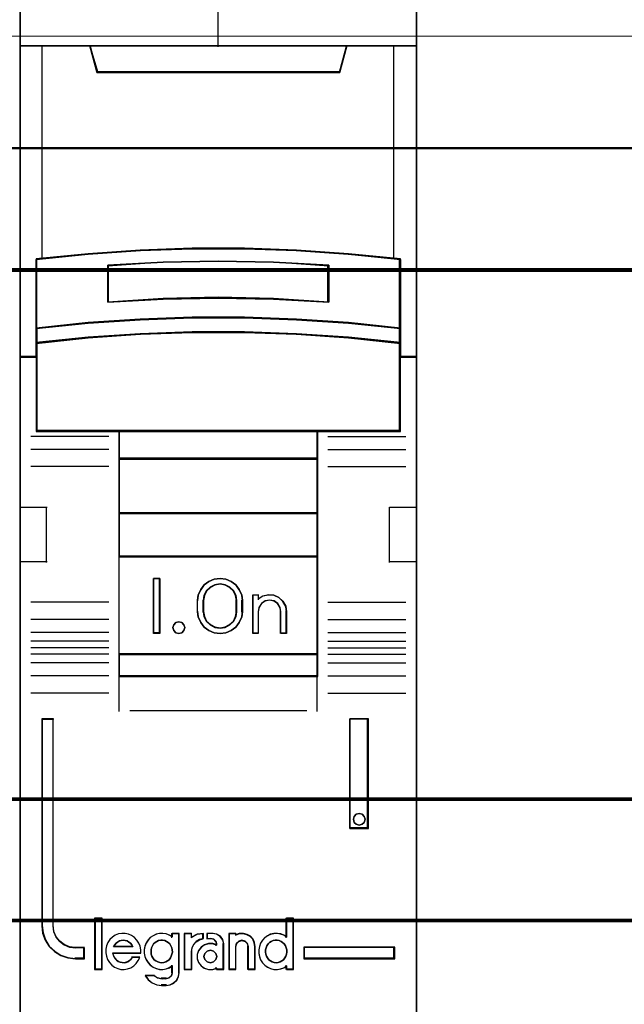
# Model space of a CAD drawing. Header units: millimetres. Extents: x -1290 to 1795, y -4192 to -1311.
# Tile 276 of 656: x 1434.71 to 1440.19, y -3749.12 to -3740.19. Entities that reach past the tile are written whole.
import ezdxf

# ---------------------------------------------------------------- set-up
doc = ezdxf.new("R2010")
doc.units = ezdxf.units.MM
doc.layers.add('30', color=7, linetype='Continuous')
doc.layers.add('45', color=7, linetype='Continuous')
doc.layers.add('Aparatura', color=7, linetype='Continuous', lineweight=13)

# ---------------------------------------------------------------- blocks, each defined once
blk = doc.blocks.new('*U248')
at = {"layer": '45', "color": 7}
for points in [[(333.55446, -533.603058), (315.57816, -533.603058), (315.57816, -615.327797), (333.55446, -615.327797), (333.55446, -533.603058)], [(323.387171, -561.499983), (325.745448, -561.499983), (328.103725, -561.587848), (330.45644, -561.752595), (332.809155, -561.983241), (332.809155, -565.118923), (332.809155, -565.788894), (332.809155, -566.420424), (333.55446, -566.420424), (333.55446, -552.307107), (332.553304, -552.307107), (330.378572, -552.307107), (330.06154, -553.487793), (319.071079, -553.487793), (318.754047, -552.307107), (316.579315, -552.307107), (315.57816, -552.307107), (315.57816, -566.420424), (316.323464, -566.420424), (316.323464, -565.788894), (316.323464, -565.118923), (316.323464, -561.983241), (318.665055, -561.752595), (321.028894, -561.587848), (323.387171, -561.499983)], [(319.064988, -553.522565), (330.067631, -553.522565), (330.385015, -552.307107), (324.560742, -552.307107), (318.747604, -552.307107), (319.064988, -553.522565)], [(328.105174, -564.718456), (330.458258, -564.878919), (332.811341, -565.122379), (332.811341, -561.962926), (330.458258, -561.730532), (328.105174, -561.564536), (325.746528, -561.476005), (323.387882, -561.476005), (321.029236, -561.564536), (318.665026, -561.730532), (316.323069, -561.962926), (316.323069, -565.122379), (318.665026, -564.878919), (321.029236, -564.718456), (323.387882, -564.635458), (325.746528, -564.635458), (328.105174, -564.718456)], [(329.570271, -562.251385), (329.570271, -563.92308), (327.068738, -563.783306), (324.561634, -563.738578), (322.065672, -563.783306), (319.564139, -563.92308), (319.564139, -562.251385), (322.065672, -562.10602), (324.561634, -562.061292), (327.068738, -562.10602), (329.570271, -562.251385)], [(327.068738, -563.783306), (329.570271, -563.92308), (329.570271, -562.251385), (327.068738, -562.10602), (324.561634, -562.061292), (322.065672, -562.10602), (319.564139, -562.251385), (319.564139, -563.92308), (322.065672, -563.783306), (324.561634, -563.738578), (327.068738, -563.783306)], [(330.458258, -564.852169), (328.105174, -564.688287), (325.746528, -564.603521), (323.387882, -564.603521), (321.029236, -564.688287), (318.665026, -564.852169), (316.323069, -565.100818), (316.323069, -565.790253), (318.665026, -565.541604), (321.029236, -565.377722), (323.387882, -565.292955), (325.746528, -565.292955), (328.105174, -565.377722), (330.458258, -565.541604), (332.811341, -565.790253), (332.811341, -565.100818), (330.458258, -564.852169)], [(328.105174, -565.354229), (325.746528, -565.271394), (323.387882, -565.271394), (321.029236, -565.354229), (318.665026, -565.514376), (316.323069, -565.757358), (316.323069, -566.392425), (316.323069, -569.783131), (320.072426, -569.783131), (329.061984, -569.783131), (332.811341, -569.783131), (332.811341, -566.392425), (332.811341, -565.757358), (330.458258, -565.514376), (328.105174, -565.354229)], [(320.063729, -571.038087), (329.070681, -571.038087), (329.070681, -569.745429), (320.063729, -569.745429), (320.063729, -571.038087)], [(329.070681, -571.000384), (320.063729, -571.000384), (320.063729, -573.501319), (329.070681, -573.501319), (329.070681, -571.000384)], [(329.070681, -573.463617), (320.063729, -573.463617), (320.063729, -575.469033), (329.070681, -575.469033), (329.070681, -573.463617)], [(320.063729, -579.898183), (329.070681, -579.898183), (329.070681, -575.429535), (320.063729, -575.429535), (320.063729, -579.898183)], [(321.92242, -576.443913), (321.92242, -578.946643), (321.628754, -578.946643), (321.628754, -576.443913), (321.92242, -576.443913)], [(325.623463, -577.18917), (325.663081, -577.439443), (325.663081, -577.951113), (325.623463, -578.201386), (325.51593, -578.446097), (325.36312, -578.657439), (325.153714, -578.807603), (324.90469, -578.907712), (324.644347, -578.946643), (324.378344, -578.907712), (324.12932, -578.807603), (323.925573, -578.657439), (323.767103, -578.446097), (323.65957, -578.201386), (323.619953, -577.951113), (323.619953, -577.439443), (323.65957, -577.18917), (323.767103, -576.944459), (323.925573, -576.733117), (324.12932, -576.582953), (324.378344, -576.482844), (324.644347, -576.443913), (324.90469, -576.482844), (325.153714, -576.582953), (325.36312, -576.733117), (325.51593, -576.944459), (325.623463, -577.18917)], [(325.407018, -577.951209), (325.407018, -577.437746), (325.367178, -577.214502), (325.264732, -577.002419), (325.088296, -576.834986), (324.877712, -576.728945), (324.644363, -576.689877), (324.405321, -576.728945), (324.194737, -576.834986), (324.018302, -577.002419), (323.915856, -577.214502), (323.876015, -577.437746), (323.876015, -577.951209), (323.915856, -578.174454), (324.018302, -578.386536), (324.194737, -578.55397), (324.405321, -578.660011), (324.644363, -578.693498), (324.877712, -578.660011), (325.088296, -578.55397), (325.264732, -578.386536), (325.367178, -578.174454), (325.407018, -577.951209)], [(326.584824, -577.23957), (326.835541, -577.183601), (327.074862, -577.205988), (327.308485, -577.306734), (327.490825, -577.48024), (327.616183, -577.698521), (327.65607, -577.944787), (327.65607, -578.946643), (327.393957, -578.946643), (327.393957, -577.944787), (327.35407, -577.743297), (327.251504, -577.580985), (327.086258, -577.469046), (326.881126, -577.429867), (326.68739, -577.469046), (326.527843, -577.580985), (326.408183, -577.743297), (326.373994, -577.944787), (326.373994, -578.946643), (326.123277, -578.946643), (326.123277, -577.183601), (326.373994, -577.183601), (326.373994, -577.373897), (326.584824, -577.23957)], [(323.007433, -578.545121), (323.043365, -578.675025), (323.007433, -578.804929), (322.911613, -578.90531), (322.779861, -578.946643), (322.636132, -578.90531), (322.546301, -578.804929), (322.50438, -578.675025), (322.546301, -578.545121), (322.636132, -578.444741), (322.779861, -578.415217), (322.911613, -578.444741), (323.007433, -578.545121)], [(329.070681, -579.860481), (320.063729, -579.860481), (320.063729, -580.885631), (329.070681, -580.885631), (329.070681, -579.860481)], [(318.504076, -593.679359), (318.504076, -593.190218), (318.101728, -593.190218), (317.829719, -593.151746), (317.59171, -593.047323), (317.382036, -592.898932), (317.217697, -592.695582), (317.110026, -592.45376), (317.081692, -592.189954), (317.081692, -582.813846), (316.577341, -582.813846), (316.577341, -592.189954), (316.611342, -592.525207), (316.719012, -592.843973), (316.900352, -593.124267), (317.149694, -593.355097), (317.438705, -593.530968), (317.756049, -593.640887), (318.101728, -593.679359), (318.504076, -593.679359)], [(330.524686, -582.813846), (330.524686, -587.774423), (331.362708, -587.774423), (331.362708, -582.813846), (330.524686, -582.813846)], [(331.176441, -587.225682), (331.212294, -587.355586), (331.176441, -587.497299), (331.080832, -587.58587), (330.943395, -587.627204), (330.811934, -587.58587), (330.716325, -587.497299), (330.680472, -587.355586), (330.716325, -587.225682), (330.811934, -587.125301), (330.943395, -587.095777), (331.080832, -587.125301), (331.176441, -587.225682)], [(319.29017, -594.153333), (319.29017, -591.862455), (318.982179, -591.862455), (318.982179, -594.153333), (319.29017, -594.153333)], [(332.555279, -593.153318), (328.433211, -593.153318), (328.433211, -593.679359), (332.555279, -593.679359), (332.555279, -593.153318)]]:
    blk.add_lwpolyline(points, close=True, dxfattribs=at)
at = {"layer": '45', "color": 139}
for points in [[(333.55446, -533.603058), (315.57816, -533.603058), (315.57816, -615.327797), (333.55446, -615.327797), (333.55446, -533.603058)], [(328.09749, -565.371523), (325.743967, -565.289348), (323.390443, -565.289348), (321.03692, -565.371523), (318.677846, -565.530396), (316.340975, -565.771444), (316.340975, -566.401457), (316.340975, -569.765178), (320.082189, -569.765178), (329.052221, -569.765178), (332.793435, -569.765178), (332.793435, -566.401457), (332.793435, -565.771444), (330.445462, -565.530396), (328.09749, -565.371523)], [(323.043365, -578.675025), (323.007433, -578.545121), (322.911613, -578.444741), (322.779861, -578.415217), (322.636132, -578.444741), (322.546301, -578.545121), (322.50438, -578.675025), (322.546301, -578.804929), (322.636132, -578.90531), (322.779861, -578.946643), (322.911613, -578.90531), (323.007433, -578.804929), (323.043365, -578.675025)], [(331.212294, -587.355586), (331.176441, -587.225682), (331.080832, -587.125301), (330.943395, -587.095777), (330.811934, -587.125301), (330.716325, -587.225682), (330.680472, -587.355586), (330.716325, -587.497299), (330.811934, -587.58587), (330.943395, -587.627204), (331.080832, -587.58587), (331.176441, -587.497299), (331.212294, -587.355586)], [(321.997222, -593.864281), (322.095431, -593.852913), (322.182085, -593.824495), (322.262963, -593.779026), (322.332286, -593.722189), (322.395833, -593.642618), (322.436272, -593.568731), (322.465157, -593.472109), (322.488264, -593.375487), (322.476711, -593.278865), (322.45938, -593.182243), (322.418941, -593.096988), (322.366948, -593.006049), (322.297625, -592.943529), (322.222524, -592.892376), (322.13587, -592.852591), (322.043438, -592.83554), (321.956784, -592.83554), (321.858575, -592.852591), (321.783475, -592.892376), (321.702597, -592.943529), (321.633273, -593.006049), (321.587058, -593.096988), (321.546619, -593.182243), (321.517734, -593.278865), (321.517734, -593.375487), (321.529288, -593.472109), (321.558173, -593.568731), (321.604389, -593.642618), (321.662158, -593.722189), (321.743036, -593.779026), (321.823913, -593.824495), (321.910568, -593.852913), (321.997222, -593.864281)], [(327.181549, -593.864281), (327.274058, -593.852913), (327.360786, -593.824495), (327.447514, -593.779026), (327.516896, -593.722189), (327.574714, -593.642618), (327.626751, -593.568731), (327.65566, -593.472109), (327.661442, -593.375487), (327.661442, -593.278865), (327.644097, -593.182243), (327.603624, -593.096988), (327.545805, -593.006049), (327.476423, -592.943529), (327.407041, -592.892376), (327.320313, -592.852591), (327.233585, -592.83554), (327.135294, -592.83554), (327.048566, -592.852591), (326.961839, -592.892376), (326.880893, -592.943529), (326.823074, -593.006049), (326.765256, -593.096988), (326.724783, -593.182243), (326.701656, -593.278865), (326.701656, -593.375487), (326.713219, -593.472109), (326.742129, -593.568731), (326.794165, -593.642618), (326.851984, -593.722189), (326.921366, -593.779026), (327.008093, -593.824495), (327.094821, -593.852913), (327.181549, -593.864281)], [(324.49737, -593.577023), (324.455801, -593.436326), (324.348911, -593.330802), (324.20639, -593.289766), (324.063869, -593.330802), (323.956978, -593.436326), (323.91541, -593.577023), (323.956978, -593.717721), (324.063869, -593.823244), (324.20639, -593.864281), (324.348911, -593.823244), (324.455801, -593.717721), (324.49737, -593.577023)]]:
    blk.add_lwpolyline(points, close=True, dxfattribs=at)
at = {"layer": '45', "color": 59}
for points in [[(333.536553, -533.622807), (315.597857, -533.622807), (315.597857, -615.309843), (333.536553, -615.309843), (333.536553, -533.622807)], [(323.390533, -561.494548), (325.743877, -561.494548), (328.097221, -561.58219), (330.445014, -561.746518), (332.792808, -561.976576), (332.792808, -565.104281), (332.792808, -565.772547), (332.792808, -566.40247), (333.536553, -566.40247), (333.536553, -552.325061), (332.537492, -552.325061), (330.367309, -552.325061), (330.05094, -553.502743), (319.08347, -553.502743), (318.767101, -552.325061), (316.596918, -552.325061), (315.597857, -552.325061), (315.597857, -566.40247), (316.341602, -566.40247), (316.341602, -565.772547), (316.341602, -565.104281), (316.341602, -561.976576), (318.678295, -561.746518), (321.037189, -561.58219), (323.390533, -561.494548)], [(319.064988, -553.522565), (330.067631, -553.522565), (330.385015, -552.307107), (324.560742, -552.307107), (318.747604, -552.307107), (319.064988, -553.522565)], [(328.105174, -564.718456), (330.458258, -564.878919), (332.811341, -565.122379), (332.811341, -561.962926), (330.458258, -561.730532), (328.105174, -561.564536), (325.746528, -561.476005), (323.387882, -561.476005), (321.029236, -561.564536), (318.665026, -561.730532), (316.323069, -561.962926), (316.323069, -565.122379), (318.665026, -564.878919), (321.029236, -564.718456), (323.387882, -564.635458), (325.746528, -564.635458), (328.105174, -564.718456)], [(329.570271, -562.251385), (329.570271, -563.92308), (327.068738, -563.783306), (324.561634, -563.738578), (322.065672, -563.783306), (319.564139, -563.92308), (319.564139, -562.251385), (322.065672, -562.10602), (324.561634, -562.061292), (327.068738, -562.10602), (329.570271, -562.251385)], [(327.068738, -563.783306), (329.570271, -563.92308), (329.570271, -562.251385), (327.068738, -562.10602), (324.561634, -562.061292), (322.065672, -562.10602), (319.564139, -562.251385), (319.564139, -563.92308), (322.065672, -563.783306), (324.561634, -563.738578), (327.068738, -563.783306)], [(327.059785, -563.768048), (329.552365, -563.905126), (329.552365, -562.265672), (327.059785, -562.123111), (324.561654, -562.079246), (322.074625, -562.123111), (319.582045, -562.265672), (319.582045, -563.905126), (322.074625, -563.768048), (324.561654, -563.724183), (327.059785, -563.768048)], [(330.458258, -564.852169), (328.105174, -564.688287), (325.746528, -564.603521), (323.387882, -564.603521), (321.029236, -564.688287), (318.665026, -564.852169), (316.323069, -565.100818), (316.323069, -565.790253), (318.665026, -565.541604), (321.029236, -565.377722), (323.387882, -565.292955), (325.746528, -565.292955), (328.105174, -565.377722), (330.458258, -565.541604), (332.811341, -565.790253), (332.811341, -565.100818), (330.458258, -564.852169)], [(330.445462, -564.862599), (328.09749, -564.703676), (325.743967, -564.621474), (323.390443, -564.621474), (321.03692, -564.703676), (318.677846, -564.862599), (316.340975, -565.103725), (316.340975, -565.772299), (318.677846, -565.531174), (321.03692, -565.37225), (323.390443, -565.290049), (325.743967, -565.290049), (328.09749, -565.37225), (330.445462, -565.531174), (332.793435, -565.772299), (332.793435, -565.103725), (330.445462, -564.862599)], [(328.105174, -565.354229), (325.746528, -565.271394), (323.387882, -565.271394), (321.029236, -565.354229), (318.665026, -565.514376), (316.323069, -565.757358), (316.323069, -566.392425), (316.323069, -569.783131), (320.072426, -569.783131), (329.061984, -569.783131), (332.811341, -569.783131), (332.811341, -566.392425), (332.811341, -565.757358), (330.458258, -565.514376), (328.105174, -565.354229)], [(320.063729, -571.038087), (329.070681, -571.038087), (329.070681, -569.745429), (320.063729, -569.745429), (320.063729, -571.038087)], [(320.081636, -571.020133), (329.052774, -571.020133), (329.052774, -569.763382), (320.081636, -569.763382), (320.081636, -571.020133)], [(329.070681, -571.000384), (320.063729, -571.000384), (320.063729, -573.501319), (329.070681, -573.501319), (329.070681, -571.000384)], [(329.052774, -571.018338), (320.081636, -571.018338), (320.081636, -573.483366), (329.052774, -573.483366), (329.052774, -571.018338)], [(329.070681, -573.463617), (320.063729, -573.463617), (320.063729, -575.469033), (329.070681, -575.469033), (329.070681, -573.463617)], [(329.052774, -573.481571), (320.081636, -573.481571), (320.081636, -575.449284), (329.052774, -575.449284), (329.052774, -573.481571)], [(320.063729, -579.898183), (329.070681, -579.898183), (329.070681, -575.429535), (320.063729, -575.429535), (320.063729, -579.898183)], [(321.92242, -576.443913), (321.92242, -578.946643), (321.628754, -578.946643), (321.628754, -576.443913), (321.92242, -576.443913)], [(325.623463, -577.18917), (325.663081, -577.439443), (325.663081, -577.951113), (325.623463, -578.201386), (325.51593, -578.446097), (325.36312, -578.657439), (325.153714, -578.807603), (324.90469, -578.907712), (324.644347, -578.946643), (324.378344, -578.907712), (324.12932, -578.807603), (323.925573, -578.657439), (323.767103, -578.446097), (323.65957, -578.201386), (323.619953, -577.951113), (323.619953, -577.439443), (323.65957, -577.18917), (323.767103, -576.944459), (323.925573, -576.733117), (324.12932, -576.582953), (324.378344, -576.482844), (324.644347, -576.443913), (324.90469, -576.482844), (325.153714, -576.582953), (325.36312, -576.733117), (325.51593, -576.944459), (325.623463, -577.18917)], [(325.407018, -577.951209), (325.407018, -577.437746), (325.367178, -577.214502), (325.264732, -577.002419), (325.088296, -576.834986), (324.877712, -576.728945), (324.644363, -576.689877), (324.405321, -576.728945), (324.194737, -576.834986), (324.018302, -577.002419), (323.915856, -577.214502), (323.876015, -577.437746), (323.876015, -577.951209), (323.915856, -578.174454), (324.018302, -578.386536), (324.194737, -578.55397), (324.405321, -578.660011), (324.644363, -578.693498), (324.877712, -578.660011), (325.088296, -578.55397), (325.264732, -578.386536), (325.367178, -578.174454), (325.407018, -577.951209)], [(325.389112, -577.946558), (325.389112, -577.442297), (325.350203, -577.223054), (325.250154, -577.014772), (325.077845, -576.850339), (324.872187, -576.746198), (324.644296, -576.707831), (324.410846, -576.746198), (324.205188, -576.850339), (324.03288, -577.014772), (323.93283, -577.223054), (323.893922, -577.442297), (323.893922, -577.946558), (323.93283, -578.165802), (324.03288, -578.374084), (324.205188, -578.538517), (324.410846, -578.642657), (324.644296, -578.675544), (324.872187, -578.642657), (325.077845, -578.538517), (325.250154, -578.374084), (325.350203, -578.165802), (325.389112, -577.946558)], [(326.584824, -577.23957), (326.835541, -577.183601), (327.074862, -577.205988), (327.308485, -577.306734), (327.490825, -577.48024), (327.616183, -577.698521), (327.65607, -577.944787), (327.65607, -578.946643), (327.393957, -578.946643), (327.393957, -577.944787), (327.35407, -577.743297), (327.251504, -577.580985), (327.086258, -577.469046), (326.881126, -577.429867), (326.68739, -577.469046), (326.527843, -577.580985), (326.408183, -577.743297), (326.373994, -577.944787), (326.373994, -578.946643), (326.123277, -578.946643), (326.123277, -577.183601), (326.373994, -577.183601), (326.373994, -577.373897), (326.584824, -577.23957)], [(323.007433, -578.545121), (323.043365, -578.675025), (323.007433, -578.804929), (322.911613, -578.90531), (322.779861, -578.946643), (322.636132, -578.90531), (322.546301, -578.804929), (322.50438, -578.675025), (322.546301, -578.545121), (322.636132, -578.444741), (322.779861, -578.415217), (322.911613, -578.444741), (323.007433, -578.545121)], [(329.070681, -579.860481), (320.063729, -579.860481), (320.063729, -580.885631), (329.070681, -580.885631), (329.070681, -579.860481)], [(329.052774, -579.878434), (320.081636, -579.878434), (320.081636, -580.865882), (329.052774, -580.865882), (329.052774, -579.878434)], [(330.524686, -582.813846), (330.524686, -587.774423), (331.362708, -587.774423), (331.362708, -582.813846), (330.524686, -582.813846)], [(331.176441, -587.225682), (331.212294, -587.355586), (331.176441, -587.497299), (331.080832, -587.58587), (330.943395, -587.627204), (330.811934, -587.58587), (330.716325, -587.497299), (330.680472, -587.355586), (330.716325, -587.225682), (330.811934, -587.125301), (330.943395, -587.095777), (331.080832, -587.125301), (331.176441, -587.225682)], [(319.308076, -594.171287), (319.308076, -591.844502), (318.964272, -591.844502), (318.964272, -594.171287), (319.308076, -594.171287)], [(326.395455, -593.275085), (326.395455, -593.436513), (326.423899, -593.586807), (326.480785, -593.725969), (326.566116, -593.859565), (326.674201, -593.970894), (326.799352, -594.065524), (326.930192, -594.126755), (327.078099, -594.160154), (327.231693, -594.171287), (327.385288, -594.143455), (327.527506, -594.08779), (327.652657, -594.004293), (327.652657, -594.171287), (327.971224, -594.171287), (327.971224, -591.844502), (327.652657, -591.844502), (327.652657, -592.701738), (327.527506, -592.618241), (327.385288, -592.568143), (327.231693, -592.540311), (327.078099, -592.551444), (326.930192, -592.579276), (326.799352, -592.646074), (326.674201, -592.729571), (326.566116, -592.8409), (326.480785, -592.974496), (326.423899, -593.12479), (326.395455, -593.275085)], [(319.469235, -593.414387), (319.497672, -593.565767), (319.554548, -593.717147), (319.634174, -593.8461), (319.73655, -593.96384), (319.861676, -594.059154), (320.009552, -594.126434), (320.151741, -594.160074), (320.305305, -594.171287), (320.458869, -594.143254), (320.606746, -594.087187), (320.73756, -594.003087), (320.845623, -593.89656), (320.942312, -593.762), (321.010562, -593.621834), (320.663621, -593.621834), (320.606746, -593.69472), (320.538495, -593.762), (320.458869, -593.81246), (320.384931, -593.840494), (320.299618, -593.857314), (320.208617, -593.8461), (320.123304, -593.82928), (320.03799, -593.801247), (319.958364, -593.74518), (319.901489, -593.6779), (319.844613, -593.599407), (319.816176, -593.515307), (319.787738, -593.431207), (321.050375, -593.431207), (321.050375, -593.268614), (321.021938, -593.10602), (320.959374, -592.965854), (320.874061, -592.831294), (320.771685, -592.71916), (320.635184, -592.623847), (320.498682, -592.56778), (320.345118, -592.528534), (320.191554, -592.528534), (320.03799, -592.556567), (319.895801, -592.612634), (319.770675, -592.707947), (319.651236, -592.814474), (319.565923, -592.949034), (319.509047, -593.100414), (319.469235, -593.251794), (319.469235, -593.414387)], [(321.291537, -592.962816), (321.23462, -593.113145), (321.206162, -593.263473), (321.206162, -593.424937), (321.23462, -593.575266), (321.291537, -593.714459), (321.382604, -593.848084), (321.485055, -593.959439), (321.610272, -594.05409), (321.758256, -594.115335), (321.900549, -594.148741), (322.054225, -594.159877), (322.202209, -594.132038), (322.344501, -594.076361), (322.481102, -593.992845), (322.481102, -594.310205), (322.44126, -594.449399), (322.333118, -594.54405), (322.202209, -594.583024), (321.997308, -594.583024), (321.815173, -594.54405), (321.650114, -594.449399), (321.257387, -594.449399), (321.388296, -594.633134), (321.564739, -594.772327), (321.775331, -594.866978), (321.997308, -594.894817), (322.202209, -594.894817), (322.384343, -594.866978), (322.543711, -594.783462), (322.680311, -594.660972), (322.765687, -594.488373), (322.799837, -594.310205), (322.799837, -592.528534), (322.481102, -592.528534), (322.481102, -592.689998), (322.344501, -592.606482), (322.202209, -592.556372), (322.054225, -592.528534), (321.900549, -592.539669), (321.758256, -592.567508), (321.610272, -592.63432), (321.485055, -592.717836), (321.382604, -592.829191), (321.291537, -592.962816)], [(323.021877, -592.528534), (323.021877, -594.171287), (323.346934, -594.171287), (323.346934, -593.347107), (323.375956, -593.184514), (323.451416, -593.02192), (323.573312, -592.898574), (323.718427, -592.814474), (323.886759, -592.764014), (323.886759, -592.528534), (323.602335, -592.56778), (323.346934, -592.70234), (323.346934, -592.528534), (323.021877, -592.528534)], [(323.039784, -592.546487), (323.039784, -594.153333), (323.35138, -594.153333), (323.35138, -593.347168), (323.379201, -593.188129), (323.451536, -593.029089), (323.568385, -592.908439), (323.70749, -592.826177), (323.868853, -592.77682), (323.868853, -592.546487), (323.596206, -592.584876), (323.35138, -592.716495), (323.35138, -592.546487), (323.039784, -592.546487)], [(323.672002, -593.319074), (323.614581, -593.487274), (323.614581, -593.6779), (323.672002, -593.8461), (323.786845, -594.003087), (323.930398, -594.104007), (324.119888, -594.160074), (324.303636, -594.160074), (324.487384, -594.104007), (324.487384, -594.171287), (324.808942, -594.171287), (324.808942, -592.993887), (324.768747, -592.814474), (324.659647, -592.663094), (324.50461, -592.56778), (324.320862, -592.528534), (324.056724, -592.528534), (324.056724, -592.764014), (324.246214, -592.764014), (324.361057, -592.792047), (324.447189, -592.881754), (324.487384, -592.993887), (324.487384, -593.061167), (324.303636, -593.0051), (324.119888, -593.0051), (323.930398, -593.061167), (323.786845, -593.167694), (323.672002, -593.319074)], [(325.041726, -592.528534), (325.041726, -594.171287), (325.351336, -594.171287), (325.351336, -593.117234), (325.391471, -592.977067), (325.494674, -592.881754), (325.632278, -592.842507), (325.781349, -592.881754), (325.873086, -592.977067), (325.91322, -593.117234), (325.91322, -594.171287), (326.234297, -594.171287), (326.234297, -593.117234), (326.205629, -592.949034), (326.136827, -592.78644), (326.022157, -592.663094), (325.867352, -592.578994), (325.70108, -592.528534), (325.517608, -592.539747), (325.351336, -592.595814), (325.351336, -592.528534), (325.041726, -592.528534)], [(325.059633, -592.546487), (325.059633, -594.153333), (325.359945, -594.153333), (325.359945, -593.122319), (325.398874, -592.985216), (325.498978, -592.891986), (325.63245, -592.853598), (325.777045, -592.891986), (325.866026, -592.985216), (325.904956, -593.122319), (325.904956, -594.153333), (326.21639, -594.153333), (326.21639, -593.122319), (326.188584, -592.957796), (326.121848, -592.798756), (326.010621, -592.678106), (325.860465, -592.595844), (325.699186, -592.546487), (325.521224, -592.557455), (325.359945, -592.612297), (325.359945, -592.546487), (325.059633, -592.546487)], [(320.643923, -593.048565), (320.690455, -593.142546), (319.823783, -593.142546), (319.876132, -593.048565), (319.934298, -592.973379), (320.004097, -592.923256), (320.091346, -592.866867), (320.172778, -592.848071), (320.260027, -592.83554), (320.347276, -592.848071), (320.434525, -592.866867), (320.515958, -592.923256), (320.585757, -592.973379), (320.643923, -593.048565)], [(320.690455, -593.142546), (319.823783, -593.142546), (319.876132, -593.048565), (319.934298, -592.973379), (320.004097, -592.923256), (320.091346, -592.866867), (320.172778, -592.848071), (320.260027, -592.83554), (320.347276, -592.848071), (320.434525, -592.866867), (320.515958, -592.923256), (320.585757, -592.973379), (320.643923, -593.048565), (320.690455, -593.142546)], [(322.395833, -593.642618), (322.332286, -593.722189), (322.262963, -593.779026), (322.182085, -593.824495), (322.095431, -593.852913), (321.997222, -593.864281), (321.910568, -593.852913), (321.823913, -593.824495), (321.743036, -593.779026), (321.662158, -593.722189), (321.604389, -593.642618), (321.558173, -593.568731), (321.529288, -593.472109), (321.517734, -593.375487), (321.517734, -593.278865), (321.546619, -593.182243), (321.587058, -593.096988), (321.633273, -593.006049), (321.702597, -592.943529), (321.783475, -592.892376), (321.858575, -592.852591), (321.956784, -592.83554), (322.043438, -592.83554), (322.13587, -592.852591), (322.222524, -592.892376), (322.297625, -592.943529), (322.366948, -593.006049), (322.418941, -593.096988), (322.45938, -593.182243), (322.476711, -593.278865), (322.488264, -593.375487), (322.465157, -593.472109), (322.436272, -593.568731), (322.395833, -593.642618)], [(321.587058, -593.096988), (321.633273, -593.006049), (321.702597, -592.943529), (321.783475, -592.892376), (321.858575, -592.852591), (321.956784, -592.83554), (322.043438, -592.83554), (322.13587, -592.852591), (322.222524, -592.892376), (322.297625, -592.943529), (322.366948, -593.006049), (322.418941, -593.096988), (322.45938, -593.182243), (322.476711, -593.278865), (322.488264, -593.375487), (322.465157, -593.472109), (322.436272, -593.568731), (322.395833, -593.642618), (322.332286, -593.722189), (322.262963, -593.779026), (322.182085, -593.824495), (322.095431, -593.852913), (321.997222, -593.864281), (321.910568, -593.852913), (321.823913, -593.824495), (321.743036, -593.779026), (321.662158, -593.722189), (321.604389, -593.642618), (321.558173, -593.568731), (321.529288, -593.472109), (321.517734, -593.375487), (321.517734, -593.278865), (321.546619, -593.182243), (321.587058, -593.096988)], [(327.320313, -592.852591), (327.407041, -592.892376), (327.476423, -592.943529), (327.545805, -593.006049), (327.603624, -593.096988), (327.644097, -593.182243), (327.661442, -593.278865), (327.661442, -593.375487), (327.65566, -593.472109), (327.626751, -593.568731), (327.574714, -593.642618), (327.516896, -593.722189), (327.447514, -593.779026), (327.360786, -593.824495), (327.274058, -593.852913), (327.181549, -593.864281), (327.094821, -593.852913), (327.008093, -593.824495), (326.921366, -593.779026), (326.851984, -593.722189), (326.794165, -593.642618), (326.742129, -593.568731), (326.713219, -593.472109), (326.701656, -593.375487), (326.701656, -593.278865), (326.724783, -593.182243), (326.765256, -593.096988), (326.823074, -593.006049), (326.880893, -592.943529), (326.961839, -592.892376), (327.048566, -592.852591), (327.135294, -592.83554), (327.233585, -592.83554), (327.320313, -592.852591)], [(326.724783, -593.182243), (326.765256, -593.096988), (326.823074, -593.006049), (326.880893, -592.943529), (326.961839, -592.892376), (327.048566, -592.852591), (327.135294, -592.83554), (327.233585, -592.83554), (327.320313, -592.852591), (327.407041, -592.892376), (327.476423, -592.943529), (327.545805, -593.006049), (327.603624, -593.096988), (327.644097, -593.182243), (327.661442, -593.278865), (327.661442, -593.375487), (327.65566, -593.472109), (327.626751, -593.568731), (327.574714, -593.642618), (327.516896, -593.722189), (327.447514, -593.779026), (327.360786, -593.824495), (327.274058, -593.852913), (327.181549, -593.864281), (327.094821, -593.852913), (327.008093, -593.824495), (326.921366, -593.779026), (326.851984, -593.722189), (326.794165, -593.642618), (326.742129, -593.568731), (326.713219, -593.472109), (326.701656, -593.375487), (326.701656, -593.278865), (326.724783, -593.182243)], [(324.455801, -593.436326), (324.49737, -593.577023), (324.455801, -593.717721), (324.348911, -593.823244), (324.20639, -593.864281), (324.063869, -593.823244), (323.956978, -593.717721), (323.91541, -593.577023), (323.956978, -593.436326), (324.063869, -593.330802), (324.20639, -593.289766), (324.348911, -593.330802), (324.455801, -593.436326)], [(323.91541, -593.577023), (323.956978, -593.436326), (324.063869, -593.330802), (324.20639, -593.289766), (324.348911, -593.330802), (324.455801, -593.436326), (324.49737, -593.577023), (324.455801, -593.717721), (324.348911, -593.823244), (324.20639, -593.864281), (324.063869, -593.823244), (323.956978, -593.717721), (323.91541, -593.577023)], [(332.537372, -593.171272), (328.451117, -593.171272), (328.451117, -593.661405), (332.537372, -593.661405), (332.537372, -593.171272)]]:
    blk.add_lwpolyline(points, close=True, dxfattribs=at)
at = {"layer": '45', "color": 139}
for points in [[(324.542136, -545.122081), (324.542136, -552.34481)], [(315.57816, -552.307107), (333.55446, -552.307107)], [(318.747604, -552.307107), (319.102152, -553.522565)], [(330.385015, -552.307107), (330.030467, -553.522565)], [(319.064548, -553.484863), (330.069862, -553.484863)], [(332.811341, -561.994864), (330.458258, -561.747227), (328.105174, -561.570343), (325.746528, -561.476005), (323.387882, -561.476005), (321.029236, -561.570343), (318.665026, -561.747227), (316.323069, -561.994864)], [(316.323069, -561.957161), (316.323069, -569.783131)], [(329.570271, -562.285712), (327.068738, -562.114097), (324.561634, -562.061292), (322.065672, -562.114097), (319.564139, -562.285712)], [(332.771947, -569.783131), (332.771947, -561.957161)], [(319.564139, -563.92308), (319.564139, -562.24801)], [(329.530877, -563.92308), (329.530877, -562.24801)], [(329.570271, -563.92308), (327.068738, -563.757145), (324.561634, -563.704046), (322.065672, -563.757145), (319.564139, -563.92308)], [(332.811341, -565.122379), (330.458258, -564.86295), (328.105174, -564.691962), (325.746528, -564.603521), (323.387882, -564.603521), (321.029236, -564.691962), (318.665026, -564.86295), (316.323069, -565.122379)], [(332.811341, -565.790253), (330.458258, -565.530823), (328.105174, -565.359836), (325.746528, -565.271394), (323.387882, -565.271394), (321.029236, -565.359836), (318.665026, -565.530823), (316.323069, -565.790253)], [(316.360672, -566.382721), (315.57816, -566.382721)], [(333.55446, -566.382721), (332.771947, -566.382721)], [(332.811341, -569.745429), (316.323069, -569.745429)], [(320.063729, -569.745429), (320.063729, -580.885631)], [(320.063729, -569.745429), (329.070681, -569.745429)], [(329.031287, -569.745429), (329.031287, -580.885631)], [(319.601742, -570.007551), (316.07775, -570.007551)], [(329.530877, -570.007551), (333.054869, -570.007551)], [(319.601742, -570.594633), (316.07775, -570.594633)], [(329.530877, -570.594633), (333.054869, -570.594633)], [(320.063729, -571.000384), (329.070681, -571.000384)], [(319.601742, -571.37741), (316.07775, -571.37741)], [(329.530877, -571.37741), (333.054869, -571.37741)], [(315.57816, -573.217653), (316.810125, -573.217653)], [(316.772521, -573.217653), (316.772521, -575.720383)], [(332.322495, -575.720383), (332.322495, -573.217653)], [(332.322495, -573.217653), (333.55446, -573.217653)], [(320.063729, -573.463617), (329.070681, -573.463617)], [(320.063729, -575.429535), (329.070681, -575.429535)], [(315.57816, -575.682681), (316.810125, -575.682681)], [(332.322495, -575.682681), (333.55446, -575.682681)], [(321.92242, -576.443913), (321.628754, -576.443913)], [(321.628754, -576.443913), (321.628754, -578.946643)], [(321.883026, -576.443913), (321.883026, -578.946643)], [(325.663081, -577.461881), (325.623463, -577.205967), (325.51593, -576.955741), (325.36312, -576.739635), (325.153714, -576.586087), (324.90469, -576.483722), (324.644347, -576.443913), (324.378344, -576.483722), (324.12932, -576.586087), (323.925573, -576.739635), (323.767103, -576.955741), (323.65957, -577.205967), (323.619953, -577.461881)], [(325.407018, -577.461881), (325.367178, -577.231432), (325.264732, -577.012506), (325.088296, -576.839669), (324.877712, -576.730206), (324.644363, -576.689877), (324.405321, -576.730206), (324.194737, -576.839669), (324.018302, -577.012506), (323.915856, -577.231432), (323.876015, -577.461881)], [(326.123277, -577.183601), (326.406199, -577.183601)], [(326.123277, -577.183601), (326.123277, -578.946643)], [(326.368595, -577.183601), (326.368595, -577.408021)], [(327.65607, -577.966377), (327.616015, -577.713126), (327.490129, -577.488653), (327.307021, -577.310226), (327.072415, -577.206623), (326.832086, -577.183601), (326.580313, -577.241158), (326.368595, -577.379295)], [(319.601742, -577.517537), (316.07775, -577.517537)], [(323.619953, -577.966377), (323.619953, -577.424179)], [(323.876015, -577.966377), (323.876015, -577.424179)], [(325.369415, -577.966377), (325.369415, -577.424179)], [(325.623686, -577.966377), (325.623686, -577.424179)], [(327.400008, -577.966377), (327.359673, -577.754213), (327.255956, -577.583302), (327.088855, -577.465433), (326.88142, -577.424179), (326.68551, -577.465433), (326.524172, -577.583302), (326.403168, -577.754213), (326.368595, -577.966377)], [(329.530877, -577.517537), (333.054869, -577.517537)], [(323.619953, -577.926879), (323.65957, -578.183244), (323.767103, -578.433913), (323.925573, -578.650399), (324.12932, -578.804218), (324.378344, -578.906764), (324.644347, -578.946643), (324.90469, -578.906764), (325.153714, -578.804218), (325.36312, -578.650399), (325.51593, -578.433913), (325.623463, -578.183244), (325.663081, -577.926879)], [(323.876015, -577.926879), (323.915856, -578.157441), (324.018302, -578.376475), (324.194737, -578.549396), (324.405321, -578.658913), (324.644363, -578.693498), (324.877712, -578.658913), (325.088296, -578.549396), (325.264732, -578.376475), (325.367178, -578.157441), (325.407018, -577.926879)], [(326.368595, -577.926879), (326.368595, -578.946643)], [(327.360613, -577.926879), (327.360613, -578.946643)], [(327.616676, -577.926879), (327.616676, -578.946643)], [(319.601742, -578.3057), (316.07775, -578.3057)], [(329.530877, -578.3057), (333.054869, -578.3057)], [(319.601742, -578.890987), (316.07775, -578.890987)], [(321.92242, -578.908941), (321.628754, -578.908941)], [(326.123277, -578.908941), (326.406199, -578.908941)], [(327.360613, -578.908941), (327.65607, -578.908941)], [(329.530877, -578.890987), (333.054869, -578.890987)], [(319.601742, -579.291352), (316.07775, -579.291352)], [(319.601742, -579.587586), (316.07775, -579.587586)], [(329.530877, -579.291352), (333.054869, -579.291352)], [(329.530877, -579.587586), (333.054869, -579.587586)], [(319.601742, -579.871253), (316.07775, -579.871253)], [(320.063729, -579.860481), (329.070681, -579.860481)], [(329.530877, -579.871253), (333.054869, -579.871253)], [(319.601742, -580.271618), (316.07775, -580.271618)], [(329.530877, -580.271618), (333.054869, -580.271618)], [(319.601742, -580.864086), (316.07775, -580.864086)], [(320.063729, -580.846133), (329.070681, -580.846133)], [(320.063729, -580.846133), (320.063729, -582.467342)], [(329.031287, -580.846133), (329.031287, -582.467342)], [(329.530877, -580.864086), (333.054869, -580.864086)], [(319.601742, -581.646863), (316.07775, -581.646863)], [(329.530877, -581.646863), (333.054869, -581.646863)], [(320.556157, -582.429639), (328.576462, -582.429639)], [(316.577341, -582.813846), (316.577341, -592.194597)], [(316.577341, -582.813846), (317.110953, -582.813846)], [(317.071559, -582.813846), (317.071559, -592.194597)], [(330.524686, -587.774423), (330.524686, -582.813846)], [(330.524686, -582.813846), (331.362708, -582.813846)], [(331.323314, -587.774423), (331.323314, -582.813846)], [(330.524686, -587.736721), (331.362708, -587.736721)], [(318.964272, -591.844502), (318.964272, -594.171287)], [(318.964272, -591.844502), (319.308076, -591.844502)], [(319.268682, -591.844502), (319.268682, -594.171287)], [(327.622048, -591.844502), (327.622048, -592.726023)], [(327.622048, -591.844502), (327.971224, -591.844502)], [(327.93362, -591.844502), (327.93362, -594.171287)], [(316.577341, -592.156894), (316.611489, -592.499589), (316.719627, -592.82543), (316.901754, -593.111946), (317.152178, -593.3479), (317.442442, -593.527674), (317.761164, -593.640033), (318.108343, -593.679359)], [(317.071559, -592.156894), (317.100359, -592.429631), (317.209797, -592.67964), (317.376834, -592.889874), (317.589951, -593.043289), (317.831867, -593.151247), (318.108343, -593.191021)], [(321.050375, -593.431207), (321.050375, -593.268614), (321.021938, -593.10602), (320.959374, -592.965854), (320.874061, -592.831294), (320.771685, -592.71916), (320.635184, -592.623847), (320.498682, -592.56778), (320.345118, -592.528534), (320.191554, -592.528534), (320.03799, -592.556567), (319.895801, -592.612634), (319.770675, -592.707947), (319.651236, -592.814474), (319.565923, -592.949034), (319.509047, -593.100414), (319.469235, -593.251794), (319.469235, -593.414387), (319.497672, -593.565767), (319.554548, -593.717147), (319.634174, -593.8461), (319.73655, -593.96384), (319.861676, -594.059154), (320.009552, -594.126434), (320.151741, -594.160074), (320.305305, -594.171287), (320.458869, -594.143254), (320.606746, -594.087187), (320.73756, -594.003087), (320.845623, -593.89656), (320.942312, -593.762), (321.010562, -593.621834)], [(322.488264, -592.691127), (322.350896, -592.607027), (322.207804, -592.556567), (322.058989, -592.528534), (321.90445, -592.539747), (321.761358, -592.56778), (321.612542, -592.63506), (321.486622, -592.71916), (321.383595, -592.831294), (321.292017, -592.965854), (321.23478, -593.117234), (321.206162, -593.268614), (321.206162, -593.431207), (321.23478, -593.582587), (321.292017, -593.722754), (321.383595, -593.857314), (321.486622, -593.969447), (321.612542, -594.06476), (321.761358, -594.126434), (321.90445, -594.160074), (322.058989, -594.171287), (322.207804, -594.143254), (322.350896, -594.087187), (322.488264, -594.003087)], [(322.44887, -592.528534), (322.44887, -592.726023)], [(322.44887, -592.528534), (322.799837, -592.528534)], [(322.760443, -592.528534), (322.760443, -594.320302)], [(323.021877, -592.528534), (323.021877, -594.171287)], [(323.021877, -592.528534), (323.371053, -592.528534)], [(323.886759, -592.528534), (323.594287, -592.57556), (323.331659, -592.736795)], [(323.331659, -592.528534), (323.331659, -592.736795)], [(323.847365, -592.528534), (323.847365, -592.797837)], [(324.042546, -592.528534), (324.042546, -592.797837)], [(324.336212, -592.528534), (324.042546, -592.528534)], [(324.808942, -593.022257), (324.766767, -592.831906), (324.652292, -592.671297), (324.489617, -592.570173), (324.296817, -592.528534)], [(325.041726, -592.528534), (325.041726, -594.171287)], [(325.041726, -592.528534), (325.380159, -592.528534)], [(326.234297, -593.142546), (326.205286, -592.967114), (326.13566, -592.79753), (326.019617, -592.668879), (325.862959, -592.581163), (325.694696, -592.528534), (325.509027, -592.540229), (325.340764, -592.598706)], [(325.340764, -592.528534), (325.340764, -592.632664)], [(327.661442, -592.691127), (327.535416, -592.607027), (327.392205, -592.556567), (327.237537, -592.528534), (327.082869, -592.539747), (326.933929, -592.56778), (326.802175, -592.63506), (326.676149, -592.71916), (326.567308, -592.831294), (326.481382, -592.965854), (326.424097, -593.117234), (326.395455, -593.268614), (326.395455, -593.431207), (326.424097, -593.582587), (326.481382, -593.722754), (326.567308, -593.857314), (326.676149, -593.969447), (326.802175, -594.06476), (326.933929, -594.126434), (327.082869, -594.160074), (327.237537, -594.171287), (327.392205, -594.143254), (327.535416, -594.087187), (327.661442, -594.003087)], [(320.690455, -593.142546), (320.643923, -593.048565), (320.585757, -592.973379), (320.515958, -592.923256), (320.434525, -592.866867), (320.347276, -592.848071), (320.260027, -592.83554), (320.172778, -592.848071), (320.091346, -592.866867), (320.004097, -592.923256), (319.934298, -592.973379), (319.876132, -593.048565), (319.823783, -593.142546)], [(323.886759, -592.758339), (323.713664, -592.811009), (323.564443, -592.898792), (323.439098, -593.02754), (323.361503, -593.197253), (323.331659, -593.366966)], [(324.49737, -593.050181), (324.31152, -592.993531), (324.125669, -592.993531), (323.934011, -593.050181), (323.788816, -593.157816), (323.672659, -593.31077), (323.614581, -593.480719), (323.614581, -593.673328), (323.672659, -593.843277), (323.788816, -594.001896), (323.934011, -594.103865), (324.125669, -594.160515), (324.31152, -594.160515), (324.49737, -594.103865)], [(324.042546, -592.758339), (324.264586, -592.758339)], [(324.49737, -593.022257), (324.452007, -592.893517), (324.3548, -592.790525), (324.225192, -592.758339)], [(324.457976, -592.982759), (324.457976, -593.08689)], [(324.769548, -592.982759), (324.769548, -594.171287)], [(325.924515, -593.142546), (325.882819, -592.98591), (325.787512, -592.879398), (325.63264, -592.83554), (325.48968, -592.879398), (325.382461, -592.98591), (325.340764, -593.142546)], [(318.07074, -593.153318), (318.504076, -593.153318)], [(318.464682, -593.153318), (318.464682, -593.679359)], [(318.464682, -593.153318), (318.464682, -593.679359)], [(319.780807, -593.410055), (321.050375, -593.410055)], [(319.780807, -593.410055), (319.80976, -593.499705), (319.838712, -593.589354), (319.896618, -593.673028), (319.954523, -593.744747), (320.03559, -593.804514), (320.122448, -593.834397), (320.209306, -593.852327), (320.301955, -593.864281), (320.388813, -593.846351), (320.46409, -593.816467), (320.545157, -593.762677), (320.614644, -593.690958), (320.672549, -593.613261)], [(319.823783, -593.104844), (320.690455, -593.104844)], [(323.021877, -594.171287), (323.371053, -594.171287), (323.371053, -593.329264)], [(325.340764, -593.104844), (325.340764, -594.171287)], [(325.885121, -593.104844), (325.885121, -594.171287)], [(326.196693, -593.104844), (326.196693, -594.171287)], [(328.433211, -593.153318), (332.555279, -593.153318)], [(328.433211, -593.153318), (328.433211, -593.679359)], [(332.517675, -593.679359), (332.517675, -593.153318)], [(318.07074, -593.639861), (318.504076, -593.639861)], [(320.634945, -593.596772), (321.010981, -593.596772)], [(328.433211, -593.639861), (332.555279, -593.639861)], [(318.964272, -594.133584), (319.308076, -594.133584)], [(322.178483, -594.894817), (322.367848, -594.865578), (322.533542, -594.777862), (322.675566, -594.649211), (322.764331, -594.467932), (322.799837, -594.280804)], [(322.178483, -594.58781), (322.32389, -594.543952), (322.44401, -594.43744), (322.488264, -594.280804)], [(322.44887, -593.968411), (322.44887, -594.320302)], [(324.457976, -594.067156), (324.457976, -594.171287)], [(324.457976, -594.133584), (324.808942, -594.133584)], [(325.041726, -594.133584), (325.380159, -594.133584)], [(325.885121, -594.133584), (326.234297, -594.133584)], [(327.622048, -593.968411), (327.622048, -594.171287)], [(327.622048, -594.133584), (327.971224, -594.133584)], [(321.2563, -594.419046), (321.390626, -594.615302), (321.571674, -594.76398), (321.787764, -594.865081), (322.015534, -594.894817)], [(321.2563, -594.419046), (321.677102, -594.419046)], [(321.639498, -594.419046), (321.818269, -594.538587), (322.015534, -594.58781)], [(321.97793, -594.550108), (322.216086, -594.550108)], [(322.216086, -594.857114), (321.97793, -594.857114)]]:
    blk.add_lwpolyline(points, dxfattribs=at)
at = {"layer": '45', "color": 140}
for points in [[(323.387171, -561.499983), (325.745448, -561.499983), (328.103725, -561.587848), (330.45644, -561.752595), (332.809155, -561.983241), (332.809155, -565.118923), (332.809155, -565.788894), (332.809155, -566.420424), (333.55446, -566.420424), (333.55446, -552.307107), (332.553304, -552.307107), (330.378572, -552.307107), (330.06154, -553.487793), (319.071079, -553.487793), (318.754047, -552.307107), (316.579315, -552.307107), (315.57816, -552.307107), (315.57816, -566.420424), (316.323464, -566.420424), (316.323464, -565.788894), (316.323464, -565.118923), (316.323464, -561.983241), (318.665055, -561.752595), (321.028894, -561.587848), (323.387171, -561.499983)], [(319.081918, -553.504612), (330.050702, -553.504612), (330.367109, -552.325061), (324.560759, -552.325061), (318.76551, -552.325061), (319.081918, -553.504612)]]:
    blk.add_lwpolyline(points, close=True, dxfattribs=at)
for points in [[(316.577341, -552.307107), (316.577341, -561.967934)], [(332.517675, -561.967934), (332.517675, -552.307107)]]:
    blk.add_lwpolyline(points, dxfattribs=at)
at = {"layer": '45', "color": 1}
for points in [[(318.504076, -593.679359), (318.504076, -593.190218), (318.101728, -593.190218), (317.829719, -593.151746), (317.59171, -593.047323), (317.382036, -592.898932), (317.217697, -592.695582), (317.110026, -592.45376), (317.081692, -592.189954), (317.081692, -582.813846), (316.577341, -582.813846), (316.577341, -592.189954), (316.611342, -592.525207), (316.719012, -592.843973), (316.900352, -593.124267), (317.149694, -593.355097), (317.438705, -593.530968), (317.756049, -593.640887), (318.101728, -593.679359), (318.504076, -593.679359)], [(318.484379, -593.661405), (318.484379, -593.173881), (318.089884, -593.173881), (317.823183, -593.135536), (317.589819, -593.031458), (317.384237, -592.883558), (317.223106, -592.680879), (317.117536, -592.439856), (317.089755, -592.176922), (317.089755, -582.8318), (316.595247, -582.8318), (316.595247, -592.176922), (316.628585, -592.511068), (316.734154, -592.82878), (316.911954, -593.108147), (317.15643, -593.338215), (317.4398, -593.513504), (317.750951, -593.62306), (318.089884, -593.661405), (318.484379, -593.661405)], [(332.555279, -593.153318), (328.433211, -593.153318), (328.433211, -593.679359), (332.555279, -593.679359), (332.555279, -593.153318)]]:
    blk.add_lwpolyline(points, close=True, dxfattribs=at)
blk = doc.blocks.new('*U250')
at = {"layer": '30', "color": 7}
for points in [[(117.314203, -707.225039), (764.77794, -707.225039), (117.314203, -707.225039)], [(117.314203, -712.815787), (764.77794, -712.815787), (764.77794, -709.766288), (764.77794, -707.225039), (117.314203, -707.225039), (117.314203, -709.766288), (117.314203, -712.815787)], [(117.314203, -712.815787), (764.77794, -712.815787), (764.77794, -709.766288), (764.77794, -707.225039), (117.314203, -707.225039), (117.314203, -709.766288), (117.314203, -712.815787)], [(117.360759, -712.769108), (764.731383, -712.769108), (764.731383, -709.770532), (764.731383, -707.271719), (117.360759, -707.271719), (117.360759, -709.770532), (117.360759, -712.769108)], [(117.314203, -712.718838), (764.77794, -712.718838), (117.314203, -712.718838)], [(764.77794, -712.718838), (117.314203, -712.718838), (117.314203, -714.223573), (117.314203, -735.289866), (117.314203, -736.794601), (764.77794, -736.794601), (764.77794, -735.289866), (764.77794, -714.223573), (764.77794, -712.718838)], [(764.77794, -712.718838), (117.314203, -712.718838), (117.314203, -714.223573), (117.314203, -735.289866), (117.314203, -736.794601), (764.77794, -736.794601), (764.77794, -735.289866), (764.77794, -714.223573), (764.77794, -712.718838)], [(117.314203, -736.697652), (764.77794, -736.697652), (117.314203, -736.697652)], [(764.77794, -736.697652), (117.314203, -736.697652), (117.314203, -739.700946), (117.314203, -742.2884), (764.77794, -742.2884), (764.77794, -739.700946), (764.77794, -736.697652)], [(764.77794, -736.697652), (117.314203, -736.697652), (117.314203, -739.700946), (117.314203, -742.2884), (764.77794, -742.2884), (764.77794, -739.700946), (764.77794, -736.697652)], [(764.731383, -736.744331), (117.360759, -736.744331), (117.360759, -739.697474), (117.360759, -742.24172), (764.731383, -742.24172), (764.731383, -739.697474), (764.731383, -736.744331)], [(117.314203, -742.193246), (764.77794, -742.193246), (117.314203, -742.193246)]]:
    blk.add_lwpolyline(points, close=True, dxfattribs=at)

msp = doc.modelspace()

# ---------------------------------------------------------------- linework, layer by layer
at = {"layer": 'Aparatura', "color": 7, "lineweight": 13}
msp.add_lwpolyline([(1412.53, -3749.3281), (1412.53, -3740.3437), (1542.0388, -3740.3437), (1542.0388, -3749.3281)], dxfattribs=at)
msp.add_lwpolyline([(1412.53, -3740.3437), (1542.0388, -3740.3437), (1542.0388, -3749.3281), (1412.53, -3749.3281), (1412.53, -3740.3437)], close=True, dxfattribs=at)

# ---------------------------------------------------------------- block references
at = {"layer": 'Aparatura', "color": 7, "lineweight": 13, "xscale": 0.2, "yscale": 0.2, "zscale": 0.2}
for name, p in [('*U250', (1388.9844, -3599.9102)), ('*U248', (1371.5972, -3629.9699))]:
    msp.add_blockref(name, p, dxfattribs=at)

doc.saveas('drawing.dxf')
